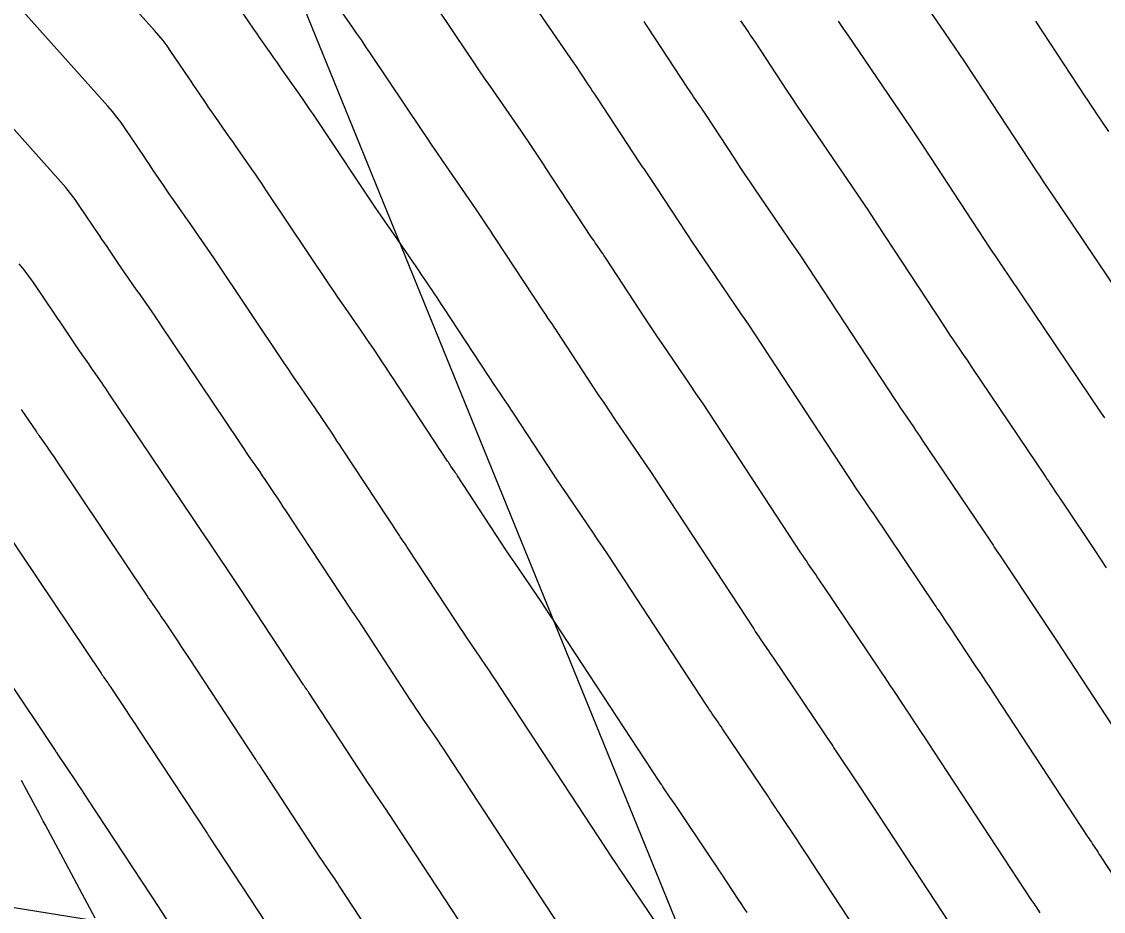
# Model space of a CAD drawing. Extents: x 954385 to 988206, y 1868364 to 1924553.
# Drawn here: x 956071.67 to 956111.45, y 1922724.55 to 1922757.27 of the extents above; entities that cross this region are included whole.
import ezdxf

# ---------------------------------------------------------------- set-up
doc = ezdxf.new("R2010")
doc.units = 0
for name, color, linetype in [('26', 7, 'Continuous'), ('6', 7, 'Continuous'), ('7', 7, 'Continuous')]:
    doc.layers.add(name, color=color, linetype=linetype)

msp = doc.modelspace()

# ---------------------------------------------------------------- linework, layer by layer
at = {"layer": '26'}
for points in [[(956057.131, 1922818.928), (956105.863, 1922699.31), (956101.124, 1922702.991), (956105.863, 1922699.31), (956106.681, 1922705.254)], [(956107.131, 1922718.928), (956029.402, 1922731.445), (956035.009, 1922733.581), (956029.402, 1922731.445), (956034.055, 1922727.657)]]:
    msp.add_lwpolyline(points, dxfattribs=at)
at = {"layer": '6'}
for points in [[(956082.986, 1922758.269), (956083.801, 1922757.1), (956083.975, 1922756.85), (956084.148, 1922756.598), (956084.319, 1922756.346), (956084.489, 1922756.093), (956086.381, 1922753.271), (956086.568, 1922752.993), (956086.756, 1922752.715), (956086.945, 1922752.438), (956087.136, 1922752.162), (956088.119, 1922750.741), (956088.199, 1922750.625), (956088.279, 1922750.508), (956088.358, 1922750.391), (956088.437, 1922750.273), (956088.75, 1922749.802), (956088.829, 1922749.684), (956088.907, 1922749.566), (956088.985, 1922749.448), (956089.063, 1922749.33), (956090.864, 1922746.596), (956090.904, 1922746.536), (956090.944, 1922746.476), (956090.984, 1922746.417), (956091.024, 1922746.357), (956091.187, 1922746.121), (956091.228, 1922746.061), (956091.268, 1922746.002), (956091.308, 1922745.942), (956091.348, 1922745.882), (956092.668, 1922743.867), (956092.876, 1922743.55), (956093.086, 1922743.235), (956093.298, 1922742.92), (956093.511, 1922742.607), (956094.366, 1922741.354), (956094.579, 1922741.041), (956094.791, 1922740.726), (956095.001, 1922740.411), (956095.21, 1922740.094), (956098.591, 1922734.942), (956098.651, 1922734.851), (956098.711, 1922734.761), (956098.772, 1922734.671), (956098.833, 1922734.581), (956099.077, 1922734.221), (956099.138, 1922734.131), (956099.199, 1922734.041), (956099.26, 1922733.951), (956099.321, 1922733.861), (956101.172, 1922731.113), (956101.208, 1922731.06), (956101.244, 1922731.006), (956101.28, 1922730.953), (956101.316, 1922730.899), (956101.46, 1922730.684), (956101.496, 1922730.63), (956101.532, 1922730.577), (956101.567, 1922730.523), (956101.603, 1922730.469), (956102.395, 1922729.279), (956102.539, 1922729.063), (956102.682, 1922728.846), (956102.826, 1922728.629), (956102.968, 1922728.412), (956106.765, 1922722.632)], [(956101.702, 1922757.287), (956101.875, 1922757.03), (956102.049, 1922756.774), (956103.747, 1922754.288), (956104.087, 1922753.787), (956104.425, 1922753.286), (956104.761, 1922752.782), (956105.094, 1922752.277), (956107.282, 1922748.943), (956107.377, 1922748.798), (956107.472, 1922748.655), (956107.569, 1922748.512), (956107.665, 1922748.369), (956108.053, 1922747.798), (956108.15, 1922747.655), (956108.247, 1922747.513), (956108.343, 1922747.37), (956108.44, 1922747.227), (956111.377, 1922742.867), (956111.434, 1922742.782), (956111.492, 1922742.697)], [(956089.9, 1922720.942), (956085.326, 1922727.912), (956085.242, 1922728.04), (956085.157, 1922728.167), (956085.071, 1922728.294), (956084.985, 1922728.421), (956084.64, 1922728.927), (956084.554, 1922729.054), (956084.468, 1922729.181), (956084.383, 1922729.308), (956084.299, 1922729.436), (956082.227, 1922732.599), (956082.211, 1922732.623), (956082.195, 1922732.647), (956082.179, 1922732.671), (956082.163, 1922732.694), (956082.098, 1922732.789), (956082.081, 1922732.813), (956082.065, 1922732.837), (956082.049, 1922732.86), (956082.033, 1922732.884), (956079.7, 1922736.427), (956079.602, 1922736.575), (956079.504, 1922736.724), (956079.406, 1922736.872), (956079.307, 1922737.02), (956078.862, 1922737.69), (956078.789, 1922737.799), (956078.715, 1922737.908), (956078.641, 1922738.017), (956078.566, 1922738.126), (956078.266, 1922738.559), (956078.191, 1922738.667), (956078.117, 1922738.776), (956078.043, 1922738.885), (956077.969, 1922738.994), (956074.891, 1922743.588), (956074.826, 1922743.686), (956074.759, 1922743.783), (956074.693, 1922743.88), (956074.626, 1922743.977), (956074.311, 1922744.428), (956074.266, 1922744.492), (956074.221, 1922744.556), (956074.177, 1922744.62), (956074.132, 1922744.684), (956073.952, 1922744.94), (956073.907, 1922745.004), (956073.863, 1922745.068), (956073.819, 1922745.133), (956073.775, 1922745.197), (956073.275, 1922745.937), (956073.177, 1922746.082), (956073.08, 1922746.227), (956072.982, 1922746.372), (956072.884, 1922746.517), (956072.103, 1922747.673), (956071.937, 1922747.91), (956071.762, 1922748.142), (956071.58, 1922748.368)]]:
    msp.add_lwpolyline(points, dxfattribs=at)
at = {"layer": '7'}
for points in [[(956098.355, 1922724.511), (956098.246, 1922724.677), (956098.136, 1922724.843), (956098.026, 1922725.008), (956097.42, 1922725.919), (956097.392, 1922725.96), (956097.365, 1922726.001), (956097.338, 1922726.042), (956097.31, 1922726.083), (956097.2, 1922726.248), (956097.173, 1922726.289), (956097.145, 1922726.33), (956097.117, 1922726.371), (956097.09, 1922726.412), (956095.673, 1922728.515), (956095.627, 1922728.584), (956095.58, 1922728.652), (956095.533, 1922728.721), (956095.487, 1922728.79), (956095.3, 1922729.065), (956095.253, 1922729.134), (956095.207, 1922729.203), (956095.16, 1922729.273), (956095.115, 1922729.342), (956091.256, 1922735.221), (956091.097, 1922735.462), (956090.937, 1922735.703), (956090.776, 1922735.942), (956090.614, 1922736.181), (956089.962, 1922737.135), (956089.8, 1922737.374), (956089.639, 1922737.613), (956089.479, 1922737.853), (956089.32, 1922738.095), (956087.699, 1922740.569), (956087.669, 1922740.615), (956087.639, 1922740.66), (956087.608, 1922740.705), (956087.578, 1922740.75), (956087.454, 1922740.93), (956087.423, 1922740.975), (956087.392, 1922741.02), (956087.362, 1922741.066), (956087.332, 1922741.111), (956085.318, 1922744.169), (956085.232, 1922744.299), (956085.146, 1922744.429), (956085.06, 1922744.559), (956084.973, 1922744.689), (956084.627, 1922745.209), (956084.541, 1922745.339), (956084.453, 1922745.468), (956084.365, 1922745.597), (956084.277, 1922745.726), (956083.588, 1922746.721), (956083.444, 1922746.93), (956083.3, 1922747.14), (956083.158, 1922747.35), (956083.016, 1922747.56), (956080.65, 1922751.091), (956080.522, 1922751.282), (956080.392, 1922751.472), (956080.262, 1922751.662), (956080.131, 1922751.851), (956079.516, 1922752.733), (956079.429, 1922752.858), (956079.341, 1922752.983), (956079.254, 1922753.108), (956079.166, 1922753.233), (956078.808, 1922753.742), (956078.724, 1922753.863), (956078.64, 1922753.984), (956078.557, 1922754.105), (956078.474, 1922754.227), (956078.145, 1922754.715), (956078.062, 1922754.837), (956077.98, 1922754.959), (956077.897, 1922755.081), (956077.815, 1922755.203), (956077.158, 1922756.176), (956077.017, 1922756.377), (956076.87, 1922756.572), (956076.717, 1922756.762), (956076.557, 1922756.947), (956072.647, 1922761.318)], [(956113.418, 1922745.218), (956110.264, 1922749.9), (956110.16, 1922750.053), (956110.056, 1922750.207), (956109.952, 1922750.36), (956109.848, 1922750.513), (956109.432, 1922751.126), (956109.328, 1922751.28), (956109.225, 1922751.434), (956109.122, 1922751.588), (956109.02, 1922751.743), (956107.071, 1922754.713), (956106.713, 1922755.256), (956106.352, 1922755.797), (956105.989, 1922756.337), (956105.624, 1922756.875), (956103.749, 1922759.619)], [(956109.127, 1922724.5), (956108.976, 1922724.728), (956108.938, 1922724.785), (956108.901, 1922724.843), (956108.863, 1922724.9), (956108.825, 1922724.957), (956105.22, 1922730.446), (956105.061, 1922730.689), (956104.901, 1922730.931), (956104.741, 1922731.173), (956104.58, 1922731.415), (956103.695, 1922732.744), (956103.655, 1922732.804), (956103.615, 1922732.864), (956103.575, 1922732.924), (956103.535, 1922732.984), (956103.374, 1922733.224), (956103.334, 1922733.284), (956103.294, 1922733.344), (956103.253, 1922733.404), (956103.213, 1922733.464), (956101.145, 1922736.534), (956101.077, 1922736.635), (956101.009, 1922736.735), (956100.941, 1922736.836), (956100.872, 1922736.936), (956100.599, 1922737.338), (956100.531, 1922737.439), (956100.463, 1922737.54), (956100.396, 1922737.641), (956100.329, 1922737.742), (956097.187, 1922742.531), (956096.953, 1922742.885), (956096.718, 1922743.238), (956096.481, 1922743.59), (956096.243, 1922743.941), (956095.25, 1922745.394), (956095.029, 1922745.719), (956094.81, 1922746.045), (956094.592, 1922746.373), (956094.376, 1922746.701), (956093.172, 1922748.539), (956093.127, 1922748.606), (956093.083, 1922748.673), (956093.038, 1922748.74), (956092.992, 1922748.806), (956092.81, 1922749.071), (956092.764, 1922749.137), (956092.719, 1922749.204), (956092.674, 1922749.271), (956092.63, 1922749.338), (956090.935, 1922751.911), (956090.862, 1922752.023), (956090.788, 1922752.135), (956090.713, 1922752.247), (956090.639, 1922752.358), (956090.342, 1922752.805), (956090.267, 1922752.917), (956090.192, 1922753.028), (956090.116, 1922753.139), (956090.04, 1922753.249), (956088.909, 1922754.883), (956088.696, 1922755.193), (956088.484, 1922755.503), (956088.273, 1922755.814), (956088.063, 1922756.126), (956086.409, 1922758.594)], [(956095.049, 1922724.061), (956093.849, 1922725.841), (956093.81, 1922725.9), (956093.77, 1922725.958), (956093.731, 1922726.017), (956093.691, 1922726.075), (956093.533, 1922726.308), (956093.494, 1922726.366), (956093.454, 1922726.425), (956093.415, 1922726.483), (956093.377, 1922726.542), (956089.28, 1922732.785), (956089.146, 1922732.988), (956089.011, 1922733.191), (956088.875, 1922733.393), (956088.738, 1922733.594), (956088.188, 1922734.399), (956088.051, 1922734.6), (956087.915, 1922734.802), (956087.781, 1922735.005), (956087.647, 1922735.208), (956085.875, 1922737.912), (956085.85, 1922737.951), (956085.824, 1922737.989), (956085.799, 1922738.027), (956085.773, 1922738.065), (956085.668, 1922738.216), (956085.642, 1922738.254), (956085.617, 1922738.292), (956085.591, 1922738.331), (956085.566, 1922738.369), (956083.445, 1922741.588), (956083.355, 1922741.724), (956083.265, 1922741.861), (956083.175, 1922741.997), (956083.085, 1922742.133), (956082.723, 1922742.677), (956082.632, 1922742.813), (956082.54, 1922742.948), (956082.448, 1922743.083), (956082.356, 1922743.218), (956081.814, 1922744), (956081.693, 1922744.176), (956081.573, 1922744.352), (956081.453, 1922744.528), (956081.334, 1922744.705), (956078.731, 1922748.59), (956078.623, 1922748.75), (956078.515, 1922748.909), (956078.406, 1922749.068), (956078.296, 1922749.226), (956077.781, 1922749.965), (956077.708, 1922750.07), (956077.635, 1922750.174), (956077.561, 1922750.279), (956077.488, 1922750.384), (956077.194, 1922750.802), (956077.12, 1922750.907), (956077.048, 1922751.012), (956076.975, 1922751.117), (956076.904, 1922751.223), (956076.521, 1922751.789), (956076.434, 1922751.919), (956076.346, 1922752.048), (956076.259, 1922752.178), (956076.171, 1922752.308), (956075.473, 1922753.342), (956075.324, 1922753.555), (956075.168, 1922753.762), (956075.005, 1922753.964), (956074.835, 1922754.161), (956071.707, 1922757.657)], [(956104.704, 1922720.307), (956100.716, 1922726.379), (956100.59, 1922726.57), (956100.464, 1922726.762), (956100.338, 1922726.953), (956100.211, 1922727.144), (956099.512, 1922728.194), (956099.48, 1922728.241), (956099.448, 1922728.289), (956099.417, 1922728.336), (956099.385, 1922728.384), (956099.258, 1922728.573), (956099.226, 1922728.621), (956099.194, 1922728.668), (956099.163, 1922728.715), (956099.131, 1922728.763), (956097.497, 1922731.188), (956097.443, 1922731.267), (956097.39, 1922731.347), (956097.336, 1922731.426), (956097.282, 1922731.506), (956097.066, 1922731.823), (956097.012, 1922731.903), (956096.959, 1922731.982), (956096.906, 1922732.062), (956096.853, 1922732.142), (956093.233, 1922737.658), (956093.049, 1922737.937), (956092.864, 1922738.215), (956092.678, 1922738.492), (956092.49, 1922738.768), (956091.737, 1922739.871), (956091.549, 1922740.147), (956091.363, 1922740.424), (956091.178, 1922740.702), (956090.994, 1922740.981), (956089.523, 1922743.226), (956089.489, 1922743.278), (956089.454, 1922743.331), (956089.418, 1922743.383), (956089.382, 1922743.435), (956089.239, 1922743.644), (956089.203, 1922743.696), (956089.168, 1922743.748), (956089.133, 1922743.801), (956089.098, 1922743.853), (956087.19, 1922746.749), (956087.108, 1922746.874), (956087.026, 1922746.998), (956086.944, 1922747.122), (956086.862, 1922747.246), (956086.532, 1922747.741), (956086.449, 1922747.865), (956086.366, 1922747.988), (956086.282, 1922748.111), (956086.198, 1922748.233), (956085.362, 1922749.442), (956085.194, 1922749.684), (956085.028, 1922749.927), (956084.863, 1922750.171), (956084.699, 1922750.415), (956082.57, 1922753.592), (956082.42, 1922753.814), (956082.27, 1922754.035), (956082.118, 1922754.256), (956081.966, 1922754.476), (956081.251, 1922755.501), (956081.149, 1922755.647), (956081.048, 1922755.792), (956080.946, 1922755.938), (956080.844, 1922756.083), (956080.39, 1922756.729), (956080.311, 1922756.842), (956080.232, 1922756.955), (956080.154, 1922757.069), (956080.077, 1922757.183), (956079.768, 1922757.641)], [(956090.683, 1922757.604), (956091.961, 1922755.757), (956092.033, 1922755.653), (956092.105, 1922755.548), (956092.176, 1922755.443), (956092.246, 1922755.337), (956092.528, 1922754.915), (956092.598, 1922754.809), (956092.668, 1922754.703), (956092.738, 1922754.597), (956092.808, 1922754.492), (956094.396, 1922752.08), (956094.445, 1922752.006), (956094.495, 1922751.932), (956094.545, 1922751.858), (956094.595, 1922751.785), (956094.797, 1922751.491), (956094.847, 1922751.418), (956094.897, 1922751.344), (956094.947, 1922751.27), (956094.996, 1922751.195), (956096.122, 1922749.477), (956096.327, 1922749.166), (956096.533, 1922748.856), (956096.741, 1922748.547), (956096.95, 1922748.239), (956098.119, 1922746.528), (956098.383, 1922746.14), (956098.645, 1922745.75), (956098.905, 1922745.359), (956099.163, 1922744.967), (956102.067, 1922740.542), (956102.141, 1922740.43), (956102.216, 1922740.319), (956102.29, 1922740.207), (956102.366, 1922740.096), (956102.667, 1922739.652), (956102.743, 1922739.541), (956102.818, 1922739.43), (956102.893, 1922739.318), (956102.968, 1922739.207), (956105.254, 1922735.815), (956105.299, 1922735.749), (956105.343, 1922735.682), (956105.388, 1922735.616), (956105.432, 1922735.55), (956105.609, 1922735.285), (956105.654, 1922735.218), (956105.698, 1922735.152), (956105.742, 1922735.086), (956105.787, 1922735.019), (956106.764, 1922733.55), (956106.942, 1922733.283), (956107.119, 1922733.016), (956107.296, 1922732.748), (956107.472, 1922732.48), (956110.886, 1922727.282), (956110.927, 1922727.219), (956110.969, 1922727.156), (956111.011, 1922727.093), (956111.052, 1922727.03), (956111.219, 1922726.777), (956111.26, 1922726.714), (956111.302, 1922726.651), (956111.343, 1922726.588), (956111.385, 1922726.525), (956112.088, 1922725.451)], [(956094.549, 1922757.272), (956094.615, 1922757.172), (956094.68, 1922757.072), (956096.162, 1922754.823), (956096.216, 1922754.741), (956096.27, 1922754.66), (956096.325, 1922754.579), (956096.38, 1922754.498), (956096.602, 1922754.176), (956096.657, 1922754.096), (956096.712, 1922754.015), (956096.766, 1922753.934), (956096.82, 1922753.852), (956097.868, 1922752.252), (956098.061, 1922751.959), (956098.256, 1922751.666), (956098.452, 1922751.375), (956098.649, 1922751.084), (956099.995, 1922749.114), (956100.284, 1922748.689), (956100.572, 1922748.262), (956100.857, 1922747.834), (956101.14, 1922747.404), (956103.806, 1922743.342), (956103.887, 1922743.22), (956103.968, 1922743.097), (956104.05, 1922742.975), (956104.132, 1922742.854), (956104.463, 1922742.367), (956104.545, 1922742.246), (956104.628, 1922742.124), (956104.71, 1922742.002), (956104.792, 1922741.88), (956107.295, 1922738.166), (956107.344, 1922738.093), (956107.393, 1922738.021), (956107.441, 1922737.948), (956107.49, 1922737.875), (956107.684, 1922737.585), (956107.733, 1922737.512), (956107.781, 1922737.44), (956107.83, 1922737.367), (956107.878, 1922737.294), (956108.949, 1922735.686), (956109.144, 1922735.393), (956109.337, 1922735.1), (956109.531, 1922734.807), (956109.724, 1922734.514), (956112.946, 1922729.607)], [(956098.106, 1922757.3), (956098.166, 1922757.212), (956098.407, 1922756.862), (956098.467, 1922756.774), (956098.527, 1922756.686), (956098.586, 1922756.597), (956098.644, 1922756.509), (956099.614, 1922755.028), (956099.796, 1922754.752), (956099.979, 1922754.477), (956100.164, 1922754.203), (956100.349, 1922753.929), (956101.871, 1922751.701), (956102.186, 1922751.238), (956102.498, 1922750.774), (956102.809, 1922750.308), (956103.117, 1922749.84), (956105.544, 1922746.142), (956105.632, 1922746.009), (956105.72, 1922745.876), (956105.809, 1922745.743), (956105.899, 1922745.611), (956106.258, 1922745.083), (956106.348, 1922744.951), (956106.437, 1922744.818), (956106.527, 1922744.686), (956106.616, 1922744.553), (956109.336, 1922740.516), (956109.389, 1922740.438), (956109.442, 1922740.359), (956109.495, 1922740.28), (956109.548, 1922740.201), (956109.759, 1922739.885), (956109.812, 1922739.806), (956109.865, 1922739.727), (956109.917, 1922739.648), (956109.97, 1922739.569), (956111.134, 1922737.821), (956111.345, 1922737.503), (956111.556, 1922737.185)], [(956108.957, 1922757.287), (956110.758, 1922754.543), (956110.867, 1922754.377), (956110.977, 1922754.212), (956111.087, 1922754.048), (956111.198, 1922753.884), (956111.644, 1922753.229)], [(956091.638, 1922723.742), (956087.303, 1922730.348), (956087.194, 1922730.514), (956087.084, 1922730.679), (956086.973, 1922730.844), (956086.862, 1922731.008), (956086.414, 1922731.663), (956086.302, 1922731.827), (956086.192, 1922731.991), (956086.082, 1922732.157), (956085.973, 1922732.322), (956084.051, 1922735.256), (956084.03, 1922735.287), (956084.01, 1922735.318), (956083.989, 1922735.349), (956083.968, 1922735.38), (956083.883, 1922735.503), (956083.862, 1922735.534), (956083.841, 1922735.564), (956083.82, 1922735.595), (956083.8, 1922735.627), (956081.573, 1922739.007), (956081.479, 1922739.15), (956081.385, 1922739.292), (956081.291, 1922739.434), (956081.196, 1922739.577), (956080.818, 1922740.145), (956080.723, 1922740.287), (956080.627, 1922740.428), (956080.531, 1922740.569), (956080.435, 1922740.71), (956080.04, 1922741.28), (956079.942, 1922741.422), (956079.845, 1922741.564), (956079.748, 1922741.707), (956079.652, 1922741.85), (956076.811, 1922746.089), (956076.724, 1922746.218), (956076.637, 1922746.346), (956076.549, 1922746.474), (956076.461, 1922746.602), (956076.046, 1922747.197), (956075.987, 1922747.281), (956075.928, 1922747.365), (956075.869, 1922747.45), (956075.81, 1922747.534), (956075.573, 1922747.871), (956075.514, 1922747.955), (956075.455, 1922748.04), (956075.397, 1922748.125), (956075.339, 1922748.21), (956074.898, 1922748.863), (956074.806, 1922749.001), (956074.713, 1922749.138), (956074.62, 1922749.275), (956074.528, 1922749.412), (956073.788, 1922750.507), (956073.63, 1922750.732), (956073.465, 1922750.952), (956073.292, 1922751.166), (956073.112, 1922751.374), (956070.768, 1922753.995)], [(956071.652, 1922743.011), (956072.21, 1922742.185), (956072.24, 1922742.14), (956072.27, 1922742.097), (956072.301, 1922742.053), (956072.331, 1922742.009), (956072.454, 1922741.835), (956072.484, 1922741.791), (956072.515, 1922741.747), (956072.545, 1922741.704), (956072.576, 1922741.66), (956072.79, 1922741.352), (956072.836, 1922741.286), (956072.882, 1922741.22), (956072.927, 1922741.154), (956072.972, 1922741.087), (956076.287, 1922736.139), (956076.338, 1922736.064), (956076.389, 1922735.988), (956076.441, 1922735.913), (956076.492, 1922735.838), (956076.699, 1922735.539), (956076.751, 1922735.464), (956076.802, 1922735.389), (956076.853, 1922735.313), (956076.904, 1922735.238), (956077.419, 1922734.464), (956077.521, 1922734.309), (956077.624, 1922734.155), (956077.726, 1922734.001), (956077.828, 1922733.846), (956080.267, 1922730.142), (956080.279, 1922730.125), (956080.29, 1922730.109), (956080.301, 1922730.092), (956080.312, 1922730.075), (956080.358, 1922730.009), (956080.369, 1922729.993), (956080.38, 1922729.976), (956080.392, 1922729.959), (956080.403, 1922729.943), (956082.625, 1922726.55), (956082.685, 1922726.46), (956082.745, 1922726.37), (956082.805, 1922726.28), (956082.865, 1922726.191), (956083.109, 1922725.834), (956083.17, 1922725.745), (956083.23, 1922725.655), (956083.29, 1922725.565), (956083.349, 1922725.475), (956088.162, 1922718.142)], [(956071.052, 1922738.586), (956074.605, 1922733.284), (956074.633, 1922733.242), (956074.661, 1922733.201), (956074.69, 1922733.159), (956074.718, 1922733.118), (956074.833, 1922732.952), (956074.861, 1922732.91), (956074.89, 1922732.869), (956074.918, 1922732.827), (956074.946, 1922732.785), (956075.53, 1922731.907), (956075.637, 1922731.747), (956075.743, 1922731.587), (956075.849, 1922731.426), (956075.955, 1922731.265), (956078.501, 1922727.4), (956078.514, 1922727.381), (956078.527, 1922727.362), (956078.553, 1922727.324), (956078.566, 1922727.305), (956078.578, 1922727.286), (956080.952, 1922723.664)], [(956069.132, 1922736.085), (956072.923, 1922730.429), (956072.933, 1922730.413), (956072.944, 1922730.397), (956072.972, 1922730.357), (956072.983, 1922730.341), (956072.988, 1922730.333), (956073.642, 1922729.351), (956073.752, 1922729.185), (956073.863, 1922729.018), (956073.973, 1922728.851), (956074.083, 1922728.684), (956076.735, 1922724.657), (956076.742, 1922724.648), (956076.754, 1922724.629), (956079.278, 1922720.778)], [(956074.376, 1922724.305), (956072.528, 1922727.747), (956072.462, 1922727.869), (956072.33, 1922728.114), (956071.841, 1922729.024), (956071.78, 1922729.138), (956071.718, 1922729.252), (956071.656, 1922729.367)]]:
    msp.add_lwpolyline(points, dxfattribs=at)

doc.saveas('drawing.dxf')
